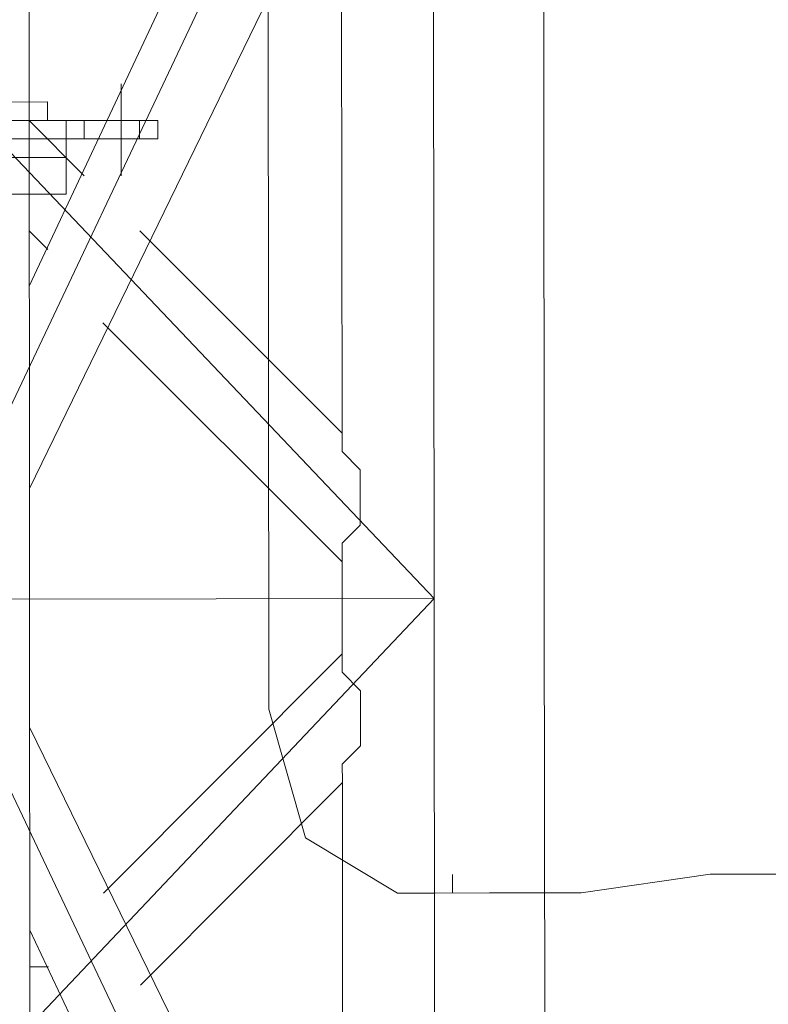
# Model space of a CAD drawing. Header units: inches. Extents: x -5850 to 5646, y 8947 to 13007.
# Tile 283 of 548: x -3154 to -3137, y 10903 to 10926. Entities that reach past the tile are written whole.
import ezdxf

# ---------------------------------------------------------------- set-up
doc = ezdxf.new("R2010")
doc.units = ezdxf.units.IN
doc.header["$MEASUREMENT"] = 0
doc.layers.add('at_Entity', color=7, linetype='Continuous')

msp = doc.modelspace()

# ---------------------------------------------------------------- linework, layer by layer
at = {"layer": 'at_Entity', "color": 7, "lineweight": 20}
for p, q in [((-3148.442, 10909.989), (-3148.473, 10944.624)), ((-3168.318, 10937.424), (-3144.641, 10912.524)), ((-3144.663, 10937.445), (-3156.468, 10912.514)), ((-3153.937, 10912.516), (-3153.959, 10937.437)), ((-3144.641, 10912.524), (-3144.663, 10937.445)), ((-3142.109, 10912.527), (-3142.131, 10937.448)), ((-3153.943, 10919.698), (-3147.197, 10934.069)), ((-3153.939, 10915.053), (-3145.083, 10933.224)), ((-3146.77, 10929.843), (-3146.758, 10916.325)), ((-3153.523, 10923.926), (-3155.213, 10923.924)), ((-3153.523, 10923.502), (-3153.523, 10923.926)), ((-3153.523, 10923.502), (-3153.523, 10923.926)), ((-3153.523, 10923.502), (-3154.37, 10923.501)), ((-3153.946, 10923.078), (-3153.946, 10923.501)), ((-3153.946, 10923.501), (-3152.679, 10922.231)), ((-3153.099, 10923.502), (-3153.523, 10923.502)), ((-3151.833, 10923.503), (-3153.099, 10923.502)), ((-3152.68, 10923.079), (-3152.681, 10923.503)), ((-3150.991, 10923.504), (-3151.833, 10923.503)), ((-3151.409, 10923.08), (-3151.409, 10923.504)), ((-3150.991, 10923.08), (-3150.991, 10923.504)), ((-3153.522, 10923.078), (-3154.37, 10923.077)), ((-3153.098, 10923.078), (-3153.522, 10923.078)), ((-3151.833, 10923.08), (-3153.098, 10923.078)), ((-3153.098, 10922.655), (-3153.098, 10923.078)), ((-3150.991, 10923.08), (-3151.833, 10923.08)), ((-3153.098, 10922.655), (-3159.857, 10922.649)), ((-3153.098, 10922.655), (-3158.167, 10922.65)), ((-3153.097, 10921.813), (-3153.098, 10922.655)), ((-3153.097, 10921.813), (-3153.098, 10922.231)), ((-3153.097, 10921.813), (-3159.438, 10921.807)), ((-3156.058, 10921.81), (-3153.097, 10921.813)), ((-3153.944, 10920.964), (-3153.52, 10920.541)), ((-3151.407, 10920.966), (-3146.758, 10916.325)), ((-3152.253, 10918.858), (-3146.755, 10913.37)), ((-3146.758, 10916.325), (-3146.757, 10915.902)), ((-3146.757, 10915.902), (-3146.339, 10915.478)), ((-3146.339, 10915.478), (-3146.337, 10914.212)), ((-3146.337, 10914.212), (-3146.755, 10913.794)), ((-3146.755, 10913.794), (-3146.755, 10913.37)), ((-3146.755, 10913.37), (-3146.754, 10912.522)), ((-3168.296, 10912.503), (-3144.641, 10912.524)), ((-3144.641, 10912.524), (-3168.274, 10887.582)), ((-3156.468, 10912.514), (-3144.618, 10887.603)), ((-3153.914, 10887.595), (-3153.937, 10912.516)), ((-3146.754, 10912.522), (-3146.753, 10911.257)), ((-3144.618, 10887.603), (-3144.641, 10912.524)), ((-3142.087, 10887.605), (-3142.109, 10912.527)), ((-3146.753, 10911.257), (-3146.753, 10911.68)), ((-3146.753, 10911.257), (-3152.241, 10905.759)), ((-3152.241, 10905.759), (-3146.753, 10911.257)), ((-3146.753, 10910.833), (-3146.753, 10911.257)), ((-3146.753, 10911.257), (-3146.753, 10910.833)), ((-3146.334, 10910.409), (-3146.753, 10910.833)), ((-3146.753, 10910.833), (-3146.334, 10910.409)), ((-3146.333, 10909.143), (-3146.334, 10910.409)), ((-3146.334, 10910.409), (-3146.333, 10909.143)), ((-3147.597, 10907.029), (-3148.442, 10909.989)), ((-3145.046, 10891.406), (-3153.934, 10909.56)), ((-3146.751, 10908.725), (-3146.333, 10909.143)), ((-3146.333, 10909.143), (-3146.751, 10908.725)), ((-3146.75, 10908.301), (-3146.751, 10908.725)), ((-3146.75, 10908.301), (-3146.751, 10908.725)), ((-3146.751, 10908.725), (-3146.75, 10908.301)), ((-3151.391, 10903.652), (-3146.75, 10908.301)), ((-3146.75, 10908.301), (-3146.738, 10894.784)), ((-3145.482, 10905.765), (-3147.597, 10907.029)), ((-3144.216, 10905.766), (-3144.217, 10906.19)), ((-3141.261, 10905.769), (-3138.3, 10906.195)), ((-3138.3, 10906.195), (-3136.192, 10906.197)), ((-3144.635, 10905.766), (-3145.482, 10905.765)), ((-3144.635, 10905.766), (-3143.369, 10905.767)), ((-3143.369, 10905.767), (-3141.261, 10905.769)), ((-3147.158, 10890.562), (-3153.93, 10904.915)), ((-3153.93, 10904.915), (-3147.158, 10890.562)), ((-3153.929, 10904.068), (-3153.505, 10904.068))]:
    msp.add_line(p, q, dxfattribs=at)
at = {"layer": 'at_Entity', "color": 3, "lineweight": 20}
for p, q in [((-3151.834, 10924.345), (-3151.832, 10922.232)), ((-3153.098, 10923.078), (-3153.099, 10923.502))]:
    msp.add_line(p, q, dxfattribs=at)

doc.saveas('drawing.dxf')
